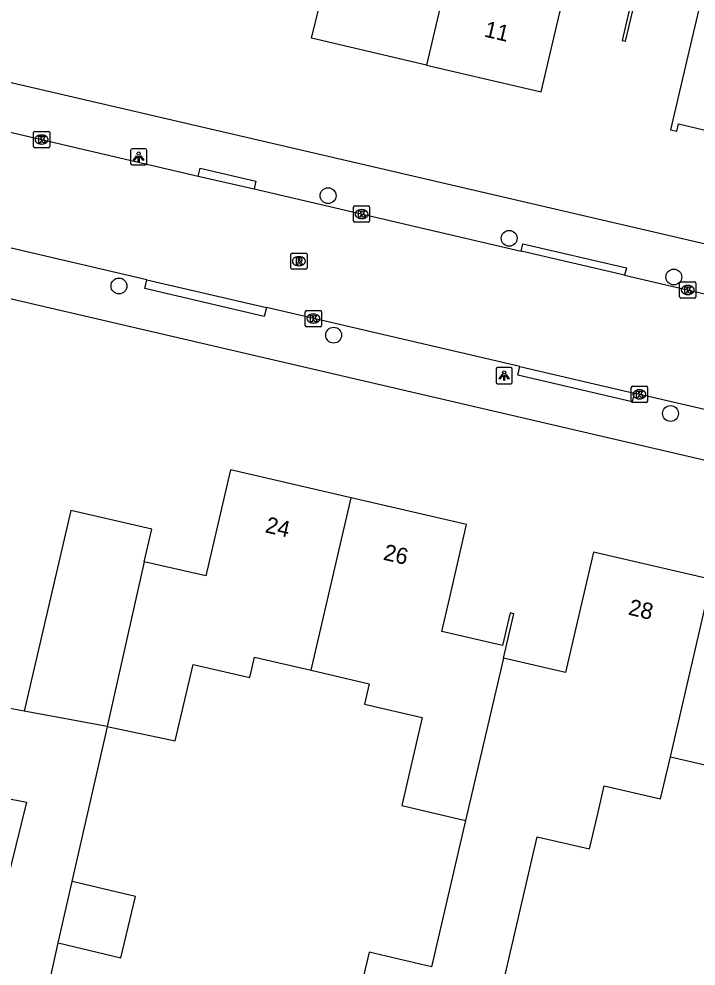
# Model space of a CAD drawing. Extents: x 162186 to 163152, y 385513 to 386513.
# Drawn here: x 162545.7 to 162587.4, y 385896.5 to 385954.9 of the extents above; entities that cross this region are included whole.
import ezdxf

# ---------------------------------------------------------------- set-up
doc = ezdxf.new("R2010")
doc.units = 0
for name, color, linetype in [('IMGEO_Boom', 7, 'Continuous'), ('IMGEO_Kolk', 7, 'Continuous'), ('IMGEO_Lichtpunt', 7, 'Continuous'), ('IMGEO_Muur', 7, 'Continuous'), ('IMGEO_Pand', 7, 'Continuous'), ('IMGEO_Pand_nummerreeks', 7, 'Continuous'), ('IMGEO_Rijbaan_lokaal_open', 7, 'Continuous'), ('IMGEO_Rioolput', 7, 'Continuous'), ('IMGEO_Voetpad_open', 7, 'Continuous')]:
    doc.layers.add(name, color=color, linetype=linetype)

msp = doc.modelspace()

# ---------------------------------------------------------------- linework, layer by layer
at = {"layer": 'IMGEO_Boom'}
for centre in [(162564.712, 385944.016), (162575.875, 385941.387), (162586.032, 385939.002), (162551.818, 385938.449), (162565.054, 385935.409), (162585.824, 385930.581)]:
    msp.add_circle(centre, 0.489, dxfattribs=at)
at = {"layer": 'IMGEO_Kolk'}
for p, q in [((162546.547, 385947.052), (162546.547, 385947.904)), ((162546.622, 385947.978), (162547.474, 385947.978)), ((162547.035, 385947.758), (162547.06, 385947.758)), ((162547.548, 385947.904), (162547.548, 385947.052)), ((162547.058, 385947.198), (162547.033, 385947.198)), ((162547.474, 385946.978), (162546.622, 385946.978)), ((162566.274, 385942.456), (162566.274, 385943.308)), ((162566.349, 385943.382), (162567.201, 385943.382)), ((162566.762, 385943.162), (162566.787, 385943.162)), ((162567.275, 385943.308), (162567.275, 385942.456)), ((162566.785, 385942.602), (162566.76, 385942.602)), ((162567.201, 385942.382), (162566.349, 385942.382)), ((162586.39, 385937.772), (162586.39, 385938.624)), ((162586.465, 385938.698), (162587.317, 385938.698)), ((162586.878, 385938.478), (162586.903, 385938.478)), ((162587.391, 385938.624), (162587.391, 385937.772)), ((162586.901, 385937.918), (162586.876, 385937.918)), ((162587.317, 385937.698), (162586.465, 385937.698)), ((162563.308, 385936.009), (162563.308, 385936.861)), ((162563.383, 385936.935), (162564.235, 385936.935)), ((162563.796, 385936.715), (162563.821, 385936.715)), ((162564.309, 385936.861), (162564.309, 385936.009)), ((162563.819, 385936.155), (162563.794, 385936.155)), ((162564.235, 385935.935), (162563.383, 385935.935)), ((162583.409, 385931.336), (162583.409, 385932.188)), ((162583.484, 385932.262), (162584.336, 385932.262)), ((162583.897, 385932.042), (162583.922, 385932.042)), ((162584.41, 385932.188), (162584.41, 385931.336)), ((162583.92, 385931.482), (162583.895, 385931.482)), ((162584.336, 385931.262), (162583.484, 385931.262))]:
    msp.add_line(p, q, dxfattribs=at)
for points in [[(162546.547, 385947.052), (162546.547, 385947.904)], [(162546.622, 385947.978), (162547.474, 385947.978)], [(162547.548, 385947.904), (162547.548, 385947.052)], [(162546.868, 385947.678), (162546.991, 385947.678), (162546.991, 385947.527), (162547.121, 385947.678), (162547.285, 385947.678), (162547.139, 385947.527), (162547.292, 385947.278), (162547.14, 385947.278), (162547.055, 385947.442), (162546.991, 385947.375), (162546.991, 385947.278), (162546.868, 385947.278), (162546.868, 385947.678)], [(162547.474, 385946.978), (162546.622, 385946.978)], [(162566.274, 385942.456), (162566.274, 385943.308)], [(162566.349, 385943.382), (162567.201, 385943.382)], [(162566.595, 385943.082), (162566.718, 385943.082), (162566.718, 385942.931), (162566.848, 385943.082), (162567.012, 385943.082), (162566.866, 385942.931), (162567.019, 385942.682), (162566.867, 385942.682), (162566.782, 385942.846), (162566.718, 385942.779), (162566.718, 385942.682), (162566.595, 385942.682), (162566.595, 385943.082)], [(162567.275, 385943.308), (162567.275, 385942.456)], [(162567.201, 385942.382), (162566.349, 385942.382)], [(162586.39, 385937.772), (162586.39, 385938.624)], [(162586.465, 385938.698), (162587.317, 385938.698)], [(162586.711, 385938.398), (162586.834, 385938.398), (162586.834, 385938.247), (162586.964, 385938.398), (162587.128, 385938.398), (162586.982, 385938.247), (162587.135, 385937.998), (162586.983, 385937.998), (162586.898, 385938.162), (162586.834, 385938.095), (162586.834, 385937.998), (162586.711, 385937.998), (162586.711, 385938.398)], [(162587.391, 385938.624), (162587.391, 385937.772)], [(162587.317, 385937.698), (162586.465, 385937.698)], [(162563.308, 385936.009), (162563.308, 385936.861)], [(162563.383, 385936.935), (162564.235, 385936.935)], [(162563.629, 385936.635), (162563.752, 385936.635), (162563.752, 385936.484), (162563.882, 385936.635), (162564.046, 385936.635), (162563.9, 385936.484), (162564.053, 385936.235), (162563.901, 385936.235), (162563.816, 385936.399), (162563.752, 385936.332), (162563.752, 385936.235), (162563.629, 385936.235), (162563.629, 385936.635)], [(162564.309, 385936.861), (162564.309, 385936.009)], [(162564.235, 385935.935), (162563.383, 385935.935)], [(162583.409, 385931.336), (162583.409, 385932.188)], [(162583.484, 385932.262), (162584.336, 385932.262)], [(162583.73, 385931.962), (162583.853, 385931.962), (162583.853, 385931.811), (162583.983, 385931.962), (162584.147, 385931.962), (162584.001, 385931.811), (162584.154, 385931.562), (162584.002, 385931.562), (162583.917, 385931.726), (162583.853, 385931.659), (162583.853, 385931.562), (162583.73, 385931.562), (162583.73, 385931.962)], [(162584.41, 385932.188), (162584.41, 385931.336)], [(162584.336, 385931.262), (162583.484, 385931.262)]]:
    msp.add_lwpolyline(points, dxfattribs=at)
for centre, start, end in [((162546.624, 385947.902), 91.55205, 178.44795), ((162546.624, 385947.902), 91.55205, 178.44795), ((162547.472, 385947.902), 1.55205, 88.44795), ((162547.472, 385947.902), 1.55205, 88.44795), ((162546.624, 385947.054), 181.55205, 268.44795), ((162546.624, 385947.054), 181.55205, 268.44795), ((162547.472, 385947.054), 271.55205, 358.44795), ((162547.472, 385947.054), 271.55205, 358.44795), ((162566.351, 385943.306), 91.55205, 178.44795), ((162566.351, 385943.306), 91.55205, 178.44795), ((162567.199, 385943.306), 1.55205, 88.44795), ((162567.199, 385943.306), 1.55205, 88.44795), ((162566.351, 385942.458), 181.55205, 268.44795), ((162566.351, 385942.458), 181.55205, 268.44795), ((162567.199, 385942.458), 271.55205, 358.44795), ((162567.199, 385942.458), 271.55205, 358.44795), ((162586.467, 385938.622), 91.55205, 178.44795), ((162586.467, 385938.622), 91.55205, 178.44795), ((162587.315, 385938.622), 1.55205, 88.44795), ((162587.315, 385938.622), 1.55205, 88.44795), ((162586.467, 385937.774), 181.55205, 268.44795), ((162586.467, 385937.774), 181.55205, 268.44795), ((162587.315, 385937.774), 271.55205, 358.44795), ((162587.315, 385937.774), 271.55205, 358.44795), ((162563.385, 385936.859), 91.55205, 178.44795), ((162563.385, 385936.859), 91.55205, 178.44795), ((162564.233, 385936.859), 1.55205, 88.44795), ((162564.233, 385936.859), 1.55205, 88.44795), ((162563.385, 385936.011), 181.55205, 268.44795), ((162563.385, 385936.011), 181.55205, 268.44795), ((162564.233, 385936.011), 271.55205, 358.44795), ((162564.233, 385936.011), 271.55205, 358.44795), ((162583.486, 385932.186), 91.55205, 178.44795), ((162583.486, 385932.186), 91.55205, 178.44795), ((162584.334, 385932.186), 1.55205, 88.44795), ((162584.334, 385932.186), 1.55205, 88.44795), ((162583.486, 385931.338), 181.55205, 268.44795), ((162583.486, 385931.338), 181.55205, 268.44795), ((162584.334, 385931.338), 271.55205, 358.44795), ((162584.334, 385931.338), 271.55205, 358.44795)]:
    msp.add_arc(centre, 0.0765, start, end, dxfattribs=at)
for centre, major_axis, ratio, start_param, end_param in [((162547.034, 385947.478), (-0.387, 0.002), 0.722429, 4.712389, 7.853982), ((162547.059, 385947.478), (-0.39, 0.002), 0.717154, 1.570796, 4.712389), ((162566.761, 385942.882), (-0.387, 0.002), 0.722429, 4.712389, 7.853982), ((162566.786, 385942.882), (-0.39, 0.002), 0.717154, 1.570796, 4.712389), ((162586.877, 385938.198), (-0.387, 0.002), 0.722429, 4.712389, 7.853982), ((162586.902, 385938.198), (-0.39, 0.002), 0.717154, 1.570796, 4.712389), ((162563.795, 385936.435), (-0.387, 0.002), 0.722429, 4.712389, 7.853982), ((162563.82, 385936.435), (-0.39, 0.002), 0.717154, 1.570796, 4.712389), ((162583.896, 385931.762), (-0.387, 0.002), 0.722429, 4.712389, 7.853982), ((162583.921, 385931.762), (-0.39, 0.002), 0.717154, 1.570796, 4.712389)]:
    msp.add_ellipse(centre, major_axis=major_axis, ratio=ratio, start_param=start_param, end_param=end_param, dxfattribs=at)
at = {"layer": 'IMGEO_Lichtpunt'}
for p, q in [((162552.535, 385946.814), (162552.535, 385946.007)), ((162552.535, 385946.814), (162552.535, 385946.007)), ((162553.437, 385946.909), (162552.629, 385946.909)), ((162553.437, 385946.909), (162552.629, 385946.909)), ((162553.531, 385946.007), (162553.531, 385946.814)), ((162553.531, 385946.007), (162553.531, 385946.814)), ((162552.629, 385945.913), (162553.437, 385945.913)), ((162552.629, 385945.913), (162553.437, 385945.913)), ((162575.071, 385933.316), (162575.071, 385932.509)), ((162575.071, 385933.316), (162575.071, 385932.509)), ((162575.973, 385933.411), (162575.165, 385933.411)), ((162575.973, 385933.411), (162575.165, 385933.411)), ((162576.067, 385932.509), (162576.067, 385933.316)), ((162576.067, 385932.509), (162576.067, 385933.316)), ((162575.165, 385932.415), (162575.973, 385932.415)), ((162575.165, 385932.415), (162575.973, 385932.415))]:
    msp.add_line(p, q, dxfattribs=at)
for points in [[(162552.909, 385946.478), (162552.948, 385946.45), (162552.76, 385946.188), (162552.722, 385946.215), (162552.909, 385946.478)], [(162553.011, 385946.43), (162553.058, 385946.43), (162553.058, 385946.108), (162553.011, 385946.108), (162553.011, 385946.43)], [(162553.121, 385946.45), (162553.159, 385946.477), (162553.346, 385946.215), (162553.307, 385946.187), (162553.121, 385946.45)], [(162575.445, 385932.98), (162575.484, 385932.952), (162575.296, 385932.69), (162575.258, 385932.717), (162575.445, 385932.98)], [(162575.547, 385932.932), (162575.594, 385932.932), (162575.594, 385932.61), (162575.547, 385932.61), (162575.547, 385932.932)], [(162575.657, 385932.952), (162575.695, 385932.979), (162575.882, 385932.717), (162575.843, 385932.689), (162575.657, 385932.952)]]:
    msp.add_lwpolyline(points, dxfattribs=at)
for centre in [(162553.034, 385946.612), (162575.57, 385933.114)]:
    msp.add_circle(centre, 0.0994, dxfattribs=at)
for centre, start, end in [((162552.629, 385946.814), 90, 180), ((162552.629, 385946.814), 90, 180), ((162553.437, 385946.814), 0, 90), ((162553.437, 385946.814), 0, 90), ((162552.629, 385946.007), 180, 270), ((162552.629, 385946.007), 180, 270), ((162553.437, 385946.007), 270, 0), ((162553.437, 385946.007), 270, 360), ((162575.165, 385933.316), 90, 180), ((162575.165, 385933.316), 90, 180), ((162575.973, 385933.316), 0, 90), ((162575.973, 385933.316), 0, 90), ((162575.165, 385932.509), 180, 270), ((162575.165, 385932.509), 180, 270), ((162575.973, 385932.509), 270, 0), ((162575.973, 385932.509), 270, 360)]:
    msp.add_arc(centre, 0.0946, start, end, dxfattribs=at)
at = {"layer": 'IMGEO_Muur'}
msp.add_lwpolyline([(162583.923, 385958.204), (162582.844, 385953.587), (162583.054, 385953.538), (162583.726, 385956.412)], dxfattribs=at)
at = {"layer": 'IMGEO_Pand'}
for points in [[(162570.78, 385952.073), (162563.699, 385953.729), (162565.847, 385962.515), (162560.798, 385963.711), (162561.951, 385968.577), (162563.317, 385974.342), (162567.712, 385973.314), (162566.183, 385966.923), (162566.86, 385966.765), (162566.989, 385967.264), (162567.295, 385967.193), (162573.954, 385965.635), (162573.84, 385965.147)], [(162573.84, 385965.147), (162573.239, 385962.578), (162570.78, 385952.073)], [(162570.78, 385952.073), (162577.86, 385950.417), (162578.821, 385954.527), (162579.901, 385959.144), (162583.923, 385958.204)], [(162583.726, 385956.412), (162587.567, 385955.514), (162586.895, 385952.64), (162585.83, 385948.086), (162586.206, 385947.998), (162586.311, 385948.444), (162588.221, 385947.998), (162588.151, 385947.699), (162589.877, 385947.295), (162589.953, 385947.62), (162592.828, 385946.948), (162592.726, 385946.509), (162593.085, 385946.425)], [(162566.138, 385925.385), (162558.686, 385927.113), (162557.165, 385920.557), (162553.374, 385921.436)], [(162563.668, 385914.743), (162566.138, 385925.385)], [(162575.527, 385915.489), (162576.163, 385918.233), (162575.935, 385918.286), (162575.468, 385916.273), (162571.721, 385917.142), (162572.189, 385919.158), (162573.25, 385923.736), (162566.138, 385925.385)], [(162553.374, 385921.436), (162553.838, 385923.437), (162548.85, 385924.593), (162545.981, 385912.22)], [(162588.352, 385920.347), (162581.077, 385922.034), (162579.991, 385917.352), (162579.353, 385914.602), (162575.527, 385915.489)], [(162553.374, 385921.436), (162551.08, 385911.27)], [(162585.815, 385909.407), (162588.352, 385920.347)], [(162551.08, 385911.27), (162555.291, 385910.38), (162556.385, 385915.098), (162559.879, 385914.288), (162560.173, 385915.554), (162563.668, 385914.743)], [(162575.527, 385915.489), (162573.191, 385905.48)], [(162563.668, 385914.743), (162567.24, 385913.915), (162566.947, 385912.648), (162570.519, 385911.82), (162569.261, 385906.391), (162573.191, 385905.48)], [(162545.981, 385912.22), (162540.515, 385913.238), (162535.599, 385914.154), (162534.824, 385910.229), (162527.537, 385911.667), (162525.985, 385903.797), (162532.879, 385902.436), (162532.635, 385901.201), (162537.541, 385900.233), (162538.096, 385900.124), (162539.627, 385907.888), (162546.121, 385906.607), (162542.837, 385893.318), (162546.87, 385892.49), (162548.07, 385897.93)], [(162551.08, 385911.27), (162545.981, 385912.22)], [(162548.922, 385901.707), (162551.103, 385911.244), (162551.08, 385911.27)], [(162575.177, 385895.501), (162575.502, 385895.427), (162577.595, 385904.459), (162580.832, 385903.726), (162581.315, 385905.806), (162581.734, 385907.612), (162585.212, 385906.805), (162585.815, 385909.407)], [(162585.815, 385909.407), (162590.077, 385908.419), (162589.074, 385904.093), (162592.221, 385903.363), (162591.736, 385901.273), (162595.881, 385900.312)], [(162573.191, 385905.48), (162571.083, 385896.438)], [(162548.07, 385897.93), (162548.922, 385901.707)], [(162548.07, 385897.93), (162551.943, 385897.009), (162552.838, 385900.776), (162548.922, 385901.707)], [(162571.083, 385896.438), (162567.243, 385897.351), (162566.643, 385894.829), (162570.513, 385893.909)]]:
    msp.add_lwpolyline(points, dxfattribs=at)
at = {"layer": 'IMGEO_Rijbaan_lokaal_open'}
for points in [[(162525.704, 385952.501), (162527.021, 385952.183), (162532.79, 385950.827), (162547.044, 385947.477), (162556.704, 385945.23)], [(162553.537, 385938.828), (162544.816, 385940.852), (162531.374, 385944.005), (162524.311, 385945.661), (162524.119, 385945.725)], [(162556.704, 385945.23), (162560.148, 385944.431)], [(162560.148, 385944.431), (162576.617, 385940.585)], [(162582.997, 385939.105), (162576.617, 385940.585)], [(162582.997, 385939.105), (162598.335, 385935.527)], [(162553.537, 385938.828), (162560.906, 385937.111)], [(162576.538, 385933.481), (162560.906, 385937.111)], [(162576.538, 385933.481), (162583.586, 385931.839)], [(162598.285, 385928.43), (162583.586, 385931.839)]]:
    msp.add_lwpolyline(points, dxfattribs=at)
at = {"layer": 'IMGEO_Rioolput'}
for p, q in [((162562.412, 385939.549), (162562.412, 385940.401)), ((162562.487, 385940.475), (162563.339, 385940.475)), ((162562.9, 385940.255), (162562.925, 385940.255)), ((162563.413, 385940.401), (162563.413, 385939.549)), ((162562.923, 385939.695), (162562.898, 385939.695)), ((162563.339, 385939.475), (162562.487, 385939.475))]:
    msp.add_line(p, q, dxfattribs=at)
for points in [[(162562.412, 385939.549), (162562.412, 385940.401)], [(162562.487, 385940.475), (162563.339, 385940.475)], [(162563.001, 385940.173), (162562.749, 385940.175), (162562.749, 385939.775)], [(162563.413, 385940.401), (162563.413, 385939.549)], [(162562.749, 385939.775), (162562.873, 385939.775), (162562.873, 385939.937), (162562.884, 385939.937)], [(162562.927, 385940.094), (162562.873, 385940.094), (162562.873, 385940.013)], [(162562.873, 385940.013), (162562.925, 385940.013)], [(162562.931, 385939.908), (162563.002, 385939.775), (162563.142, 385939.775), (162563.077, 385939.901)], [(162563.339, 385939.475), (162562.487, 385939.475)]]:
    msp.add_lwpolyline(points, dxfattribs=at)
for centre, radius, start, end in [((162562.489, 385940.399), 0.0765, 91.55205, 178.44795), ((162562.489, 385940.399), 0.0765, 91.55205, 178.44795), ((162563, 385940.063), 0.109, 350.36119, 89.41601), ((162563.337, 385940.399), 0.0765, 1.55205, 88.44795), ((162563.337, 385940.399), 0.0765, 1.55205, 88.44795), ((162562.883, 385939.884), 0.0533, 26.02933, 88.69889), ((162562.909, 385940.202), 0.19, 274.7715, 282.96867), ((162562.933, 385939.998), 0.0964, 77.00612, 93.18647), ((162562.947, 385940.055), 0.0378, 276.66336, 79.67722), ((162562.998, 385940.063), 0.112, 277.58423, 350.98172), ((162562.982, 385939.848), 0.108, 29.51342, 73.79051), ((162562.489, 385939.551), 0.0765, 181.55205, 268.44795), ((162562.489, 385939.551), 0.0765, 181.55205, 268.44795), ((162563.337, 385939.551), 0.0765, 271.55205, 358.44795), ((162563.337, 385939.551), 0.0765, 271.55205, 358.44795)]:
    msp.add_arc(centre, radius, start, end, dxfattribs=at)
for centre, major_axis, ratio, start_param, end_param in [((162562.899, 385939.975), (-0.387, 0.002), 0.722429, 4.712389, 7.853982), ((162562.924, 385939.975), (-0.39, 0.002), 0.717154, 1.570796, 4.712389)]:
    msp.add_ellipse(centre, major_axis=major_axis, ratio=ratio, start_param=start_param, end_param=end_param, dxfattribs=at)
at = {"layer": 'IMGEO_Voetpad_open'}
for points in [[(162750.77, 385903.177), (162747.115, 385904.027), (162535.867, 385953.127)], [(162556.704, 385945.23), (162556.823, 385945.72), (162560.266, 385944.916), (162560.148, 385944.431)], [(162576.617, 385940.585), (162576.727, 385941.046), (162583.109, 385939.572), (162582.997, 385939.105)], [(162532.931, 385940.487), (162533.141, 385940.448), (162742.31, 385891.809)], [(162560.906, 385937.111), (162560.772, 385936.558), (162553.405, 385938.281), (162553.537, 385938.828)], [(162583.586, 385931.839), (162583.46, 385931.308), (162576.41, 385932.943), (162576.538, 385933.481)]]:
    msp.add_lwpolyline(points, dxfattribs=at)

# ---------------------------------------------------------------- texts
at = {"layer": 'IMGEO_Pand_nummerreeks'}
for s, rotation, p in [('11', 346.83343, (162574.289, 385953.841)), ('24', 346.94802, (162560.781, 385923.26)), ('26', 346.94802, (162568.063, 385921.571)), ('28', 346.94229, (162583.172, 385918.181))]:
    msp.add_text(s, height=1, rotation=rotation, dxfattribs=at).set_placement(p)

doc.saveas('drawing.dxf')
